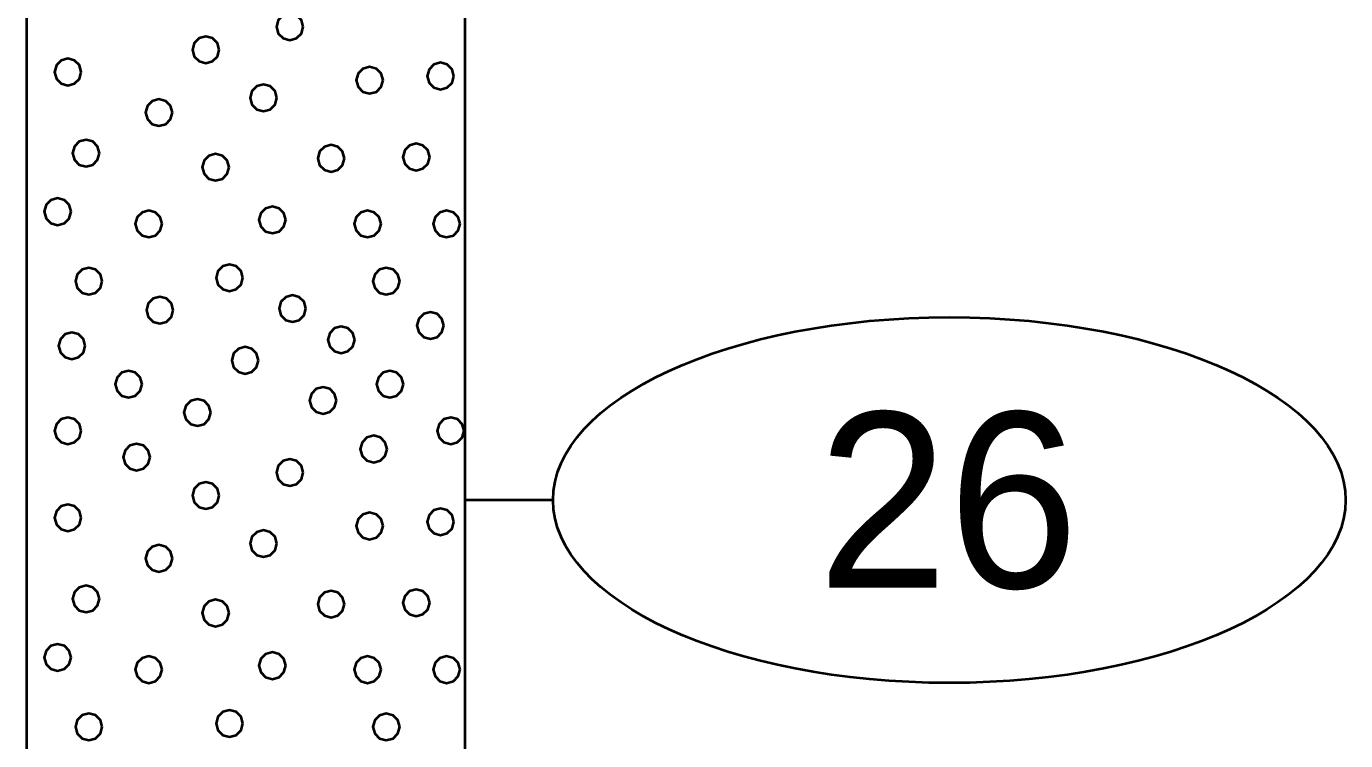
# Model space of a CAD drawing. Extents: x -76 to 974, y -1080 to -735.
# Drawn here: x 15.1 to 22.61, y -824.59 to -820.52 of the extents above; entities that cross this region are included whole.
import ezdxf
from ezdxf.enums import TextEntityAlignment as Align

# ---------------------------------------------------------------- set-up
doc = ezdxf.new("R2010")
doc.units = 0
doc.header["$LTSCALE"] = 0.36
doc.layers.add('27', color=7, linetype='Continuous', lineweight=40)

msp = doc.modelspace()

# ---------------------------------------------------------------- linework, layer by layer
at = {"layer": '27'}
for p, q in [((15.0967, -819.2173), (15.0967, -838.7173)), ((17.5967, -838.7173), (17.5967, -819.2173)), ((18.0967, -823.2173), (17.5967, -823.2173))]:
    msp.add_line(p, q, dxfattribs=at)
for points in [[(16.6732, -820.5198), (16.663, -820.4817), (16.6351, -820.4539), (16.597, -820.4436), (16.5589, -820.4539), (16.531, -820.4817), (16.5208, -820.5198), (16.531, -820.5579), (16.5589, -820.5858), (16.597, -820.596), (16.6351, -820.5858), (16.663, -820.5579)], [(16.1952, -820.6508), (16.185, -820.6127), (16.1571, -820.5848), (16.119, -820.5746), (16.0809, -820.5848), (16.053, -820.6127), (16.0428, -820.6508), (16.053, -820.6889), (16.0809, -820.7168), (16.119, -820.727), (16.1571, -820.7168), (16.185, -820.6889)], [(15.4095, -820.7779), (15.3993, -820.7398), (15.3714, -820.7119), (15.3333, -820.7017), (15.2952, -820.7119), (15.2673, -820.7398), (15.2571, -820.7779), (15.2673, -820.816), (15.2952, -820.8439), (15.3333, -820.8541), (15.3714, -820.8439), (15.3993, -820.816)], [(17.1283, -820.8249), (17.1181, -820.7868), (17.0902, -820.759), (17.0521, -820.7487), (17.014, -820.759), (16.9861, -820.7868), (16.9759, -820.8249), (16.9861, -820.863), (17.014, -820.8909), (17.0521, -820.9011), (17.0902, -820.8909), (17.1181, -820.863)], [(17.5325, -820.8008), (17.5223, -820.7627), (17.4944, -820.7348), (17.4563, -820.7246), (17.4182, -820.7348), (17.3904, -820.7627), (17.3801, -820.8008), (17.3904, -820.8389), (17.4182, -820.8668), (17.4563, -820.877), (17.4944, -820.8668), (17.5223, -820.8389)], [(16.5232, -820.9254), (16.5129, -820.8873), (16.4851, -820.8594), (16.447, -820.8492), (16.4089, -820.8594), (16.381, -820.8873), (16.3708, -820.9254), (16.381, -820.9635), (16.4089, -820.9914), (16.447, -821.0016), (16.4851, -820.9914), (16.5129, -820.9635)], [(15.9282, -821.0093), (15.918, -820.9712), (15.8901, -820.9433), (15.852, -820.9331), (15.8139, -820.9433), (15.786, -820.9712), (15.7758, -821.0093), (15.786, -821.0474), (15.8139, -821.0753), (15.852, -821.0855), (15.8901, -821.0753), (15.918, -821.0474)], [(15.5125, -821.2407), (15.5023, -821.2026), (15.4744, -821.1747), (15.4363, -821.1645), (15.3982, -821.1747), (15.3703, -821.2026), (15.3601, -821.2407), (15.3703, -821.2788), (15.3982, -821.3066), (15.4363, -821.3169), (15.4744, -821.3066), (15.5023, -821.2788)], [(16.9084, -821.2699), (16.8981, -821.2318), (16.8703, -821.2039), (16.8322, -821.1937), (16.7941, -821.2039), (16.7662, -821.2318), (16.756, -821.2699), (16.7662, -821.308), (16.7941, -821.3359), (16.8322, -821.3461), (16.8703, -821.3359), (16.8981, -821.308)], [(17.394, -821.2623), (17.3838, -821.2242), (17.3559, -821.1963), (17.3178, -821.1861), (17.2797, -821.1963), (17.2518, -821.2242), (17.2416, -821.2623), (17.2518, -821.3004), (17.2797, -821.3283), (17.3178, -821.3385), (17.3559, -821.3283), (17.3838, -821.3004)], [(16.2511, -821.3207), (16.2409, -821.2826), (16.213, -821.2548), (16.1749, -821.2445), (16.1368, -821.2548), (16.1089, -821.2826), (16.0987, -821.3207), (16.1089, -821.3588), (16.1368, -821.3867), (16.1749, -821.3969), (16.213, -821.3867), (16.2409, -821.3588)], [(15.351, -821.5737), (15.3408, -821.5356), (15.3129, -821.5077), (15.2748, -821.4975), (15.2367, -821.5077), (15.2089, -821.5356), (15.1986, -821.5737), (15.2089, -821.6118), (15.2367, -821.6397), (15.2748, -821.6499), (15.3129, -821.6397), (15.3408, -821.6118)], [(15.8697, -821.6436), (15.8595, -821.6055), (15.8316, -821.5777), (15.7935, -821.5674), (15.7554, -821.5777), (15.7275, -821.6055), (15.7173, -821.6436), (15.7275, -821.6817), (15.7554, -821.7096), (15.7935, -821.7198), (15.8316, -821.7096), (15.8595, -821.6817)], [(16.574, -821.6208), (16.5638, -821.5827), (16.5359, -821.5548), (16.4978, -821.5446), (16.4597, -821.5548), (16.4318, -821.5827), (16.4216, -821.6208), (16.4318, -821.6589), (16.4597, -821.6868), (16.4978, -821.697), (16.5359, -821.6868), (16.5638, -821.6589)], [(17.1168, -821.6436), (17.1066, -821.6055), (17.0787, -821.5777), (17.0406, -821.5674), (17.0025, -821.5777), (16.9746, -821.6055), (16.9644, -821.6436), (16.9746, -821.6817), (17.0025, -821.7096), (17.0406, -821.7198), (17.0787, -821.7096), (17.1066, -821.6817)], [(17.5669, -821.6436), (17.5567, -821.6055), (17.5288, -821.5777), (17.4907, -821.5674), (17.4526, -821.5777), (17.4247, -821.6055), (17.4145, -821.6436), (17.4247, -821.6817), (17.4526, -821.7096), (17.4907, -821.7198), (17.5288, -821.7096), (17.5567, -821.6817)], [(16.3296, -821.9503), (16.3193, -821.9122), (16.2915, -821.8843), (16.2534, -821.8741), (16.2153, -821.8843), (16.1874, -821.9122), (16.1772, -821.9503), (16.1874, -821.9884), (16.2153, -822.0163), (16.2534, -822.0265), (16.2915, -822.0163), (16.3193, -821.9884)], [(15.5286, -821.9699), (15.5184, -821.9318), (15.4905, -821.9039), (15.4524, -821.8937), (15.4143, -821.9039), (15.3864, -821.9318), (15.3762, -821.9699), (15.3864, -822.008), (15.4143, -822.0359), (15.4524, -822.0461), (15.4905, -822.0359), (15.5184, -822.008)], [(17.2232, -821.97), (17.213, -821.9319), (17.1851, -821.904), (17.147, -821.8938), (17.1089, -821.904), (17.081, -821.9319), (17.0708, -821.97), (17.081, -822.0081), (17.1089, -822.036), (17.147, -822.0462), (17.1851, -822.036), (17.213, -822.0081)], [(15.9335, -822.1352), (15.9233, -822.0971), (15.8954, -822.0692), (15.8573, -822.059), (15.8192, -822.0692), (15.7913, -822.0971), (15.7811, -822.1352), (15.7913, -822.1733), (15.8192, -822.2012), (15.8573, -822.2114), (15.8954, -822.2012), (15.9233, -822.1733)], [(16.6886, -822.1262), (16.6784, -822.0881), (16.6505, -822.0602), (16.6124, -822.05), (16.5743, -822.0602), (16.5464, -822.0881), (16.5362, -822.1262), (16.5464, -822.1643), (16.5743, -822.1922), (16.6124, -822.2024), (16.6505, -822.1922), (16.6784, -822.1643)], [(17.4741, -822.2221), (17.4639, -822.184), (17.436, -822.1561), (17.3979, -822.1459), (17.3598, -822.1561), (17.3319, -822.184), (17.3217, -822.2221), (17.3319, -822.2602), (17.3598, -822.2881), (17.3979, -822.2983), (17.436, -822.2881), (17.4639, -822.2602)], [(15.4324, -822.3378), (15.4222, -822.2997), (15.3943, -822.2718), (15.3562, -822.2616), (15.3181, -822.2718), (15.2902, -822.2997), (15.28, -822.3378), (15.2902, -822.3759), (15.3181, -822.4038), (15.3562, -822.414), (15.3943, -822.4038), (15.4222, -822.3759)], [(16.9668, -822.3034), (16.9566, -822.2653), (16.9287, -822.2374), (16.8906, -822.2272), (16.8525, -822.2374), (16.8246, -822.2653), (16.8144, -822.3034), (16.8246, -822.3415), (16.8525, -822.3694), (16.8906, -822.3796), (16.9287, -822.3694), (16.9566, -822.3415)], [(16.4185, -822.421), (16.4083, -822.3829), (16.3804, -822.355), (16.3423, -822.3448), (16.3042, -822.355), (16.2763, -822.3829), (16.2661, -822.421), (16.2763, -822.4591), (16.3042, -822.487), (16.3423, -822.4972), (16.3804, -822.487), (16.4083, -822.4591)], [(15.7553, -822.5564), (15.7451, -822.5183), (15.7172, -822.4904), (15.6791, -822.4802), (15.641, -822.4904), (15.6131, -822.5183), (15.6029, -822.5564), (15.6131, -822.5945), (15.641, -822.6224), (15.6791, -822.6326), (15.7172, -822.6224), (15.7451, -822.5945)], [(17.244, -822.5564), (17.2338, -822.5183), (17.2059, -822.4904), (17.1678, -822.4802), (17.1297, -822.4904), (17.1018, -822.5183), (17.0916, -822.5564), (17.1018, -822.5945), (17.1297, -822.6224), (17.1678, -822.6326), (17.2059, -822.6224), (17.2338, -822.5945)], [(16.1469, -822.7179), (16.1367, -822.6798), (16.1088, -822.6519), (16.0707, -822.6417), (16.0326, -822.6519), (16.0047, -822.6798), (15.9945, -822.7179), (16.0047, -822.756), (16.0326, -822.7839), (16.0707, -822.7941), (16.1088, -822.7839), (16.1367, -822.756)], [(16.8626, -822.6492), (16.8524, -822.6111), (16.8245, -822.5832), (16.7864, -822.573), (16.7483, -822.5832), (16.7204, -822.6111), (16.7102, -822.6492), (16.7204, -822.6873), (16.7483, -822.7152), (16.7864, -822.7254), (16.8245, -822.7152), (16.8524, -822.6873)], [(15.4095, -822.8221), (15.3993, -822.784), (15.3714, -822.7561), (15.3333, -822.7459), (15.2952, -822.7561), (15.2673, -822.784), (15.2571, -822.8221), (15.2673, -822.8602), (15.2952, -822.8881), (15.3333, -822.8983), (15.3714, -822.8881), (15.3993, -822.8602)], [(17.5898, -822.8221), (17.5795, -822.784), (17.5517, -822.7561), (17.5136, -822.7459), (17.4755, -822.7561), (17.4476, -822.784), (17.4374, -822.8221), (17.4476, -822.8602), (17.4755, -822.8881), (17.5136, -822.8983), (17.5517, -822.8881), (17.5795, -822.8602)], [(17.1512, -822.9264), (17.141, -822.8883), (17.1131, -822.8604), (17.075, -822.8502), (17.0369, -822.8604), (17.009, -822.8883), (16.9988, -822.9264), (17.009, -822.9645), (17.0369, -822.9924), (17.075, -823.0026), (17.1131, -822.9924), (17.141, -822.9645)], [(15.8011, -822.9721), (15.7909, -822.934), (15.763, -822.9061), (15.7249, -822.8959), (15.6868, -822.9061), (15.6589, -822.934), (15.6487, -822.9721), (15.6589, -823.0102), (15.6868, -823.0381), (15.7249, -823.0483), (15.763, -823.0381), (15.7909, -823.0102)], [(16.6732, -823.0598), (16.663, -823.0217), (16.6351, -822.9939), (16.597, -822.9836), (16.5589, -822.9939), (16.531, -823.0217), (16.5208, -823.0598), (16.531, -823.0979), (16.5589, -823.1258), (16.597, -823.136), (16.6351, -823.1258), (16.663, -823.0979)], [(16.1952, -823.1908), (16.185, -823.1527), (16.1571, -823.1248), (16.119, -823.1146), (16.0809, -823.1248), (16.053, -823.1527), (16.0428, -823.1908), (16.053, -823.2289), (16.0809, -823.2568), (16.119, -823.267), (16.1571, -823.2568), (16.185, -823.2289)], [(15.4095, -823.3179), (15.3993, -823.2798), (15.3714, -823.2519), (15.3333, -823.2417), (15.2952, -823.2519), (15.2673, -823.2798), (15.2571, -823.3179), (15.2673, -823.356), (15.2952, -823.3839), (15.3333, -823.3941), (15.3714, -823.3839), (15.3993, -823.356)], [(17.1283, -823.3649), (17.1181, -823.3268), (17.0902, -823.299), (17.0521, -823.2887), (17.014, -823.299), (16.9861, -823.3268), (16.9759, -823.3649), (16.9861, -823.403), (17.014, -823.4309), (17.0521, -823.4411), (17.0902, -823.4309), (17.1181, -823.403)], [(17.5325, -823.3408), (17.5223, -823.3027), (17.4944, -823.2748), (17.4563, -823.2646), (17.4182, -823.2748), (17.3904, -823.3027), (17.3801, -823.3408), (17.3904, -823.3789), (17.4182, -823.4068), (17.4563, -823.417), (17.4944, -823.4068), (17.5223, -823.3789)], [(16.5232, -823.4654), (16.5129, -823.4273), (16.4851, -823.3994), (16.447, -823.3892), (16.4089, -823.3994), (16.381, -823.4273), (16.3708, -823.4654), (16.381, -823.5035), (16.4089, -823.5314), (16.447, -823.5416), (16.4851, -823.5314), (16.5129, -823.5035)], [(15.9282, -823.5493), (15.918, -823.5112), (15.8901, -823.4833), (15.852, -823.4731), (15.8139, -823.4833), (15.786, -823.5112), (15.7758, -823.5493), (15.786, -823.5874), (15.8139, -823.6153), (15.852, -823.6255), (15.8901, -823.6153), (15.918, -823.5874)], [(15.5125, -823.7807), (15.5023, -823.7426), (15.4744, -823.7147), (15.4363, -823.7045), (15.3982, -823.7147), (15.3703, -823.7426), (15.3601, -823.7807), (15.3703, -823.8188), (15.3982, -823.8466), (15.4363, -823.8569), (15.4744, -823.8466), (15.5023, -823.8188)], [(16.9084, -823.8099), (16.8981, -823.7718), (16.8703, -823.7439), (16.8322, -823.7337), (16.7941, -823.7439), (16.7662, -823.7718), (16.756, -823.8099), (16.7662, -823.848), (16.7941, -823.8759), (16.8322, -823.8861), (16.8703, -823.8759), (16.8981, -823.848)], [(17.394, -823.8023), (17.3838, -823.7642), (17.3559, -823.7363), (17.3178, -823.7261), (17.2797, -823.7363), (17.2518, -823.7642), (17.2416, -823.8023), (17.2518, -823.8404), (17.2797, -823.8683), (17.3178, -823.8785), (17.3559, -823.8683), (17.3838, -823.8404)], [(16.2511, -823.8607), (16.2409, -823.8226), (16.213, -823.7948), (16.1749, -823.7845), (16.1368, -823.7948), (16.1089, -823.8226), (16.0987, -823.8607), (16.1089, -823.8988), (16.1368, -823.9267), (16.1749, -823.9369), (16.213, -823.9267), (16.2409, -823.8988)], [(15.351, -824.1137), (15.3408, -824.0756), (15.3129, -824.0477), (15.2748, -824.0375), (15.2367, -824.0477), (15.2089, -824.0756), (15.1986, -824.1137), (15.2089, -824.1518), (15.2367, -824.1797), (15.2748, -824.1899), (15.3129, -824.1797), (15.3408, -824.1518)], [(15.8697, -824.1836), (15.8595, -824.1455), (15.8316, -824.1177), (15.7935, -824.1074), (15.7554, -824.1177), (15.7275, -824.1455), (15.7173, -824.1836), (15.7275, -824.2217), (15.7554, -824.2496), (15.7935, -824.2598), (15.8316, -824.2496), (15.8595, -824.2217)], [(16.574, -824.1608), (16.5638, -824.1227), (16.5359, -824.0948), (16.4978, -824.0846), (16.4597, -824.0948), (16.4318, -824.1227), (16.4216, -824.1608), (16.4318, -824.1989), (16.4597, -824.2268), (16.4978, -824.237), (16.5359, -824.2268), (16.5638, -824.1989)], [(17.1168, -824.1836), (17.1066, -824.1455), (17.0787, -824.1177), (17.0406, -824.1074), (17.0025, -824.1177), (16.9746, -824.1455), (16.9644, -824.1836), (16.9746, -824.2217), (17.0025, -824.2496), (17.0406, -824.2598), (17.0787, -824.2496), (17.1066, -824.2217)], [(17.5669, -824.1836), (17.5567, -824.1455), (17.5288, -824.1177), (17.4907, -824.1074), (17.4526, -824.1177), (17.4247, -824.1455), (17.4145, -824.1836), (17.4247, -824.2217), (17.4526, -824.2496), (17.4907, -824.2598), (17.5288, -824.2496), (17.5567, -824.2217)], [(15.5286, -824.5099), (15.5184, -824.4718), (15.4905, -824.4439), (15.4524, -824.4337), (15.4143, -824.4439), (15.3864, -824.4718), (15.3762, -824.5099), (15.3864, -824.548), (15.4143, -824.5759), (15.4524, -824.5861), (15.4905, -824.5759), (15.5184, -824.548)], [(16.3296, -824.4903), (16.3193, -824.4522), (16.2915, -824.4243), (16.2534, -824.4141), (16.2153, -824.4243), (16.1874, -824.4522), (16.1772, -824.4903), (16.1874, -824.5284), (16.2153, -824.5563), (16.2534, -824.5665), (16.2915, -824.5563), (16.3193, -824.5284)], [(17.2232, -824.51), (17.213, -824.4719), (17.1851, -824.444), (17.147, -824.4338), (17.1089, -824.444), (17.081, -824.4719), (17.0708, -824.51), (17.081, -824.5481), (17.1089, -824.576), (17.147, -824.5862), (17.1851, -824.576), (17.213, -824.5481)]]:
    msp.add_lwpolyline(points, close=True, dxfattribs=at)
msp.add_ellipse((20.3541, -823.2173), major_axis=(2.2574, 0), ratio=0.461538, dxfattribs=at)

# ---------------------------------------------------------------- texts
msp.add_text('26', height=1, dxfattribs=at).set_placement((20.3469, -823.7172), align=Align.CENTER)

doc.saveas('drawing.dxf')
